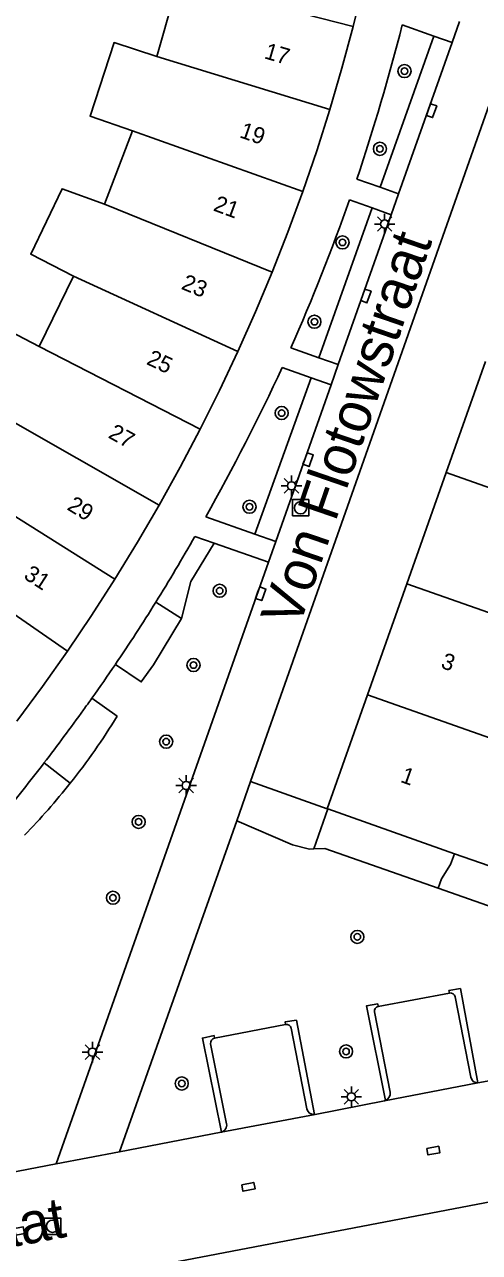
# Model space of a CAD drawing. Extents: x 132999 to 136000, y 398499 to 400501.
# Drawn here: x 133541.7 to 133569.4, y 399089.4 to 399164.4 of the extents above; entities that cross this region are included whole.
import ezdxf

# ---------------------------------------------------------------- set-up
doc = ezdxf.new("R2010")
doc.units = 0
for name, color, linetype in [('gg-anno-huisnummerreeks BGT', 7, 'Continuous'), ('gg-anno-openbare ruimte label', 7, 'Continuous'), ('gg-bbg-gedigitaliseerde bebouwing', 7, 'Continuous'), ('gg-bbg-hoofdgebouw', 7, 'Continuous'), ('gg-bbg-tussenscheiding', 7, 'Continuous'), ('gg-knt-verharding', 7, 'Continuous'), ('gg-knt-verharding nz', 7, 'Continuous'), ('gt-grn-groengrens', 7, 'Continuous'), ('gt-symb-boom', 7, 'Continuous'), ('gt-symb-kolk', 7, 'Continuous'), ('gt-symb-kolk center center', 7, 'Continuous'), ('gt-symb-lichtmast', 7, 'Continuous'), ('gt-symb-rioolschacht', 7, 'Continuous')]:
    doc.layers.add(name, color=color, linetype=linetype)

# ---------------------------------------------------------------- blocks, each defined once
blk = doc.blocks.new('gt0-BOOM')
at = {"layer": 'gt-symb-boom'}
for radius in [0.4, 0.2]:
    blk.add_circle((0, 0), radius, dxfattribs=at)
blk = doc.blocks.new('gt0-KOLK')
at = {"layer": 'gt-symb-kolk'}
blk.add_lwpolyline([(0, 0), (0.375, 0), (0.375, 0.4), (-0.375, 0.4), (-0.375, 0), (0, 0)], dxfattribs=at)
blk = doc.blocks.new('gt0-LMAST')
at = {"layer": 'gt-symb-lichtmast'}
for p, q in [((-0.182, 0.173), (-0.447, 0.438)), ((-0.005, 0.246), (-0.005, 0.621)), ((0.172, 0.173), (0.437, 0.438)), ((-0.255, -0.004), (-0.63, -0.004)), ((-0.182, -0.181), (-0.447, -0.446)), ((-0.005, -0.254), (-0.005, -0.629)), ((0.437, -0.446), (0.172, -0.181)), ((0.245, -0.004), (0.62, -0.004))]:
    blk.add_line(p, q, dxfattribs=at)
blk.add_circle((-0.005, -0.004), 0.25, dxfattribs=at)
blk = doc.blocks.new('gt0-RS')
at = {"layer": 'gt-symb-rioolschacht'}
blk.add_lwpolyline([(-0.5, -0.5), (0.5, -0.5), (0.5, 0.5), (-0.5, 0.5)], close=True, dxfattribs=at)
blk.add_circle((0, 0), 0.375, dxfattribs=at)
blk = doc.blocks.new('gt0-KOLKCC')
at = {"layer": 'gt-symb-kolk center center'}
blk.add_lwpolyline([(-0.375, 0.2), (0.375, 0.2), (0.375, -0.2), (-0.375, -0.2)], close=True, dxfattribs=at)

msp = doc.modelspace()

# ---------------------------------------------------------------- linework, layer by layer
at = {"layer": 'gg-bbg-gedigitaliseerde bebouwing'}
for p, q in [((133551.056, 399167.045), (133549.742, 399162.439)), ((133548.25, 399157.901), (133546.544, 399153.427)), ((133544.648, 399149.031), (133542.551, 399144.731))]:
    msp.add_line(p, q, dxfattribs=at)
for points in [[(133549.742, 399162.439), (133547.138, 399163.292), (133545.666, 399158.801), (133548.25, 399157.901)], [(133546.544, 399153.427), (133543.956, 399154.367), (133542.042, 399150.376), (133544.648, 399149.031)], [(133537.821, 399142.103), (133539.856, 399146.145), (133542.551, 399144.731)]]:
    msp.add_lwpolyline(points, dxfattribs=at)
at = {"layer": 'gg-bbg-hoofdgebouw'}
for p, q in [((133569.82, 399143.825), (133567.418, 399137.039)), ((133567.418, 399137.039), (133565.017, 399130.255)), ((133565.017, 399130.255), (133562.616, 399123.469)), ((133562.616, 399123.469), (133560.154, 399116.513)), ((133560.154, 399116.513), (133560.191, 399116.5)), ((133560.191, 399116.5), (133567.927, 399113.766)), ((133567.927, 399113.766), (133570.053, 399113.015))]:
    msp.add_line(p, q, dxfattribs=at)
for points in [[(133562.955, 399169.416), (133562.377, 399166.842), (133561.744, 399164.282)], [(133561.744, 399164.282), (133561.053, 399161.736), (133560.309, 399159.206)], [(133560.309, 399159.206), (133559.508, 399156.696), (133558.654, 399154.204)], [(133558.654, 399154.204), (133557.744, 399151.73), (133556.78, 399149.277)], [(133556.78, 399149.277), (133555.763, 399146.847), (133554.693, 399144.439)], [(133554.693, 399144.439), (133553.569, 399142.054), (133552.394, 399139.694)], [(133552.394, 399139.694), (133551.167, 399137.361), (133549.89, 399135.056)], [(133549.89, 399135.056), (133548.562, 399132.78), (133547.185, 399130.533)], [(133547.185, 399130.533), (133545.758, 399128.316), (133544.283, 399126.132)], [(133544.283, 399126.132), (133542.761, 399123.98), (133541.191, 399121.862)]]:
    msp.add_lwpolyline(points, dxfattribs=at)
at = {"layer": 'gg-bbg-tussenscheiding'}
for p, q in [((133551.056, 399167.045), (133561.744, 399164.282)), ((133549.742, 399162.439), (133560.309, 399159.206)), ((133548.25, 399157.901), (133558.654, 399154.204)), ((133546.544, 399153.427), (133556.78, 399149.277)), ((133544.648, 399149.031), (133554.693, 399144.439)), ((133542.551, 399144.731), (133552.394, 399139.694)), ((133535.267, 399138.021), (133547.185, 399130.533)), ((133567.418, 399137.039), (133577.33, 399133.539)), ((133532.746, 399134.116), (133544.283, 399126.132)), ((133565.017, 399130.255), (133574.921, 399126.745)), ((133562.616, 399123.469), (133572.519, 399119.97))]:
    msp.add_line(p, q, dxfattribs=at)
msp.add_lwpolyline([(133537.768, 399142.018), (133539.815, 399140.785), (133549.89, 399135.056)], dxfattribs=at)
at = {"layer": 'gg-knt-verharding'}
for p, q in [((133555.472, 399118.173), (133572.359, 399166.094)), ((133564.739, 399164.372), (133566.657, 399163.693)), ((133566.657, 399163.693), (133567.783, 399163.294)), ((133564.514, 399154.058), (133567.783, 399163.294)), ((133561.967, 399154.963), (133563.387, 399154.458)), ((133563.387, 399154.458), (133564.514, 399154.058)), ((133562.896, 399153.199), (133561.514, 399153.691)), ((133564.058, 399152.785), (133562.896, 399153.199)), ((133560.824, 399143.631), (133564.058, 399152.785)), ((133557.922, 399144.658), (133559.642, 399144.049)), ((133559.642, 399144.049), (133560.824, 399143.631)), ((133557.4, 399143.45), (133559.181, 399142.821)), ((133559.181, 399142.821), (133560.387, 399142.395)), ((133560.387, 399142.395), (133557.005, 399132.823)), ((133552.733, 399134.332), (133555.724, 399133.276)), ((133552.065, 399133.14), (133553.246, 399132.727)), ((133553.246, 399132.727), (133556.559, 399131.568)), ((133555.724, 399133.276), (133557.005, 399132.823)), ((133543.602, 399094.827), (133556.559, 399131.568)), ((133554.624, 399115.78), (133555.472, 399118.173)), ((133547.457, 399095.566), (133554.624, 399115.78)), ((133563.267, 399104.443), (133567.615, 399105.258)), ((133567.615, 399105.258), (133567.641, 399105.263)), ((133567.963, 399105.035), (133568.933, 399100.118)), ((133563.998, 399099.199), (133563.033, 399104.108)), ((133553.274, 399102.506), (133557.605, 399103.339)), ((133557.941, 399103.102), (133558.906, 399098.185)), ((133554.009, 399097.28), (133553.03, 399102.159)), ((133569.357, 399099.764), (133573.733, 399100.597)), ((133569.353, 399099.764), (133569.357, 399099.764)), ((133559.424, 399097.843), (133563.655, 399098.678)), ((133563.702, 399098.692), (133563.655, 399098.678)), ((133559.373, 399097.837), (133559.424, 399097.843)), ((133553.665, 399096.756), (133547.457, 399095.566)), ((133553.665, 399096.756), (133553.686, 399096.761)), ((133488.324, 399076.879), (133590.725, 399096.459)), ((133540.101, 399094.156), (133543.602, 399094.827))]:
    msp.add_line(p, q, dxfattribs=at)
for points in [[(133569.353, 399099.764), (133568.287, 399105.528), (133567.587, 399105.409), (133567.615, 399105.258)], [(133563.702, 399098.692), (133562.541, 399104.467), (133563.239, 399104.596), (133563.267, 399104.443)], [(133559.373, 399097.837), (133558.266, 399103.599), (133557.581, 399103.492), (133557.605, 399103.339)], [(133553.686, 399096.761), (133552.531, 399102.506), (133553.242, 399102.657), (133553.274, 399102.506)]]:
    msp.add_lwpolyline(points, dxfattribs=at)
for centre, radius, start, end in [((133421.086, 399201.581), 148.394, 341.69045, 345.47839), ((133452.683, 399191.737), 115.289, 335.89835, 340.73086), ((133437.549, 399199.042), 132.117, 330.67298, 335.11623), ((133454.527, 399188.279), 112.045, 328.12762, 330.52032), ((133455.113, 399187.925), 111.359, 325.79848, 328.12294), ((133457.955, 399185.93), 107.888, 324.48712, 325.8266), ((133467.996, 399178.579), 95.445, 324.05584, 324.57762), ((133448.039, 399192.288), 119.65, 322.41356, 324.35085), ((133447.376, 399192.884), 120.54, 320.40711, 322.38101), ((133567.683, 399104.98), 0.286, 11.02367, 98.37366), ((133563.331, 399104.149), 0.3, 102.22069, 187.91014), ((133557.658, 399103.057), 0.287, 9.03435, 100.57065), ((133553.33, 399102.207), 0.304, 100.63759, 189.13494), ((133569.33, 399100.163), 0.399, 186.41154, 273.33626), ((133563.551, 399099.12), 0.454, 289.39454, 10.05044), ((133559.346, 399098.288), 0.452, 193.19687, 273.4175), ((133553.564, 399097.197), 0.453, 285.66555, 10.54226)]:
    msp.add_arc(centre, radius, start, end, dxfattribs=at)
at = {"layer": 'gg-knt-verharding nz'}
for p, q in [((133568.231, 399164.588), (133567.783, 399163.294)), ((133564.514, 399154.058), (133564.058, 399152.785)), ((133560.824, 399143.631), (133560.387, 399142.395)), ((133557.005, 399132.823), (133556.559, 399131.568)), ((133563.655, 399098.678), (133569.357, 399099.764)), ((133553.665, 399096.756), (133559.424, 399097.843)), ((133543.602, 399094.827), (133547.457, 399095.566))]:
    msp.add_line(p, q, dxfattribs=at)
at = {"layer": 'gt-grn-groengrens'}
for p, q in [((133563.387, 399154.458), (133566.657, 399163.693)), ((133559.642, 399144.049), (133562.896, 399153.199)), ((133555.724, 399133.276), (133559.181, 399142.821)), ((133551.257, 399128.134), (133549.678, 399129.116)), ((133547.322, 399122.155), (133545.774, 399123.259)), ((133544.458, 399118.071), (133542.854, 399119.306)), ((133560.154, 399116.513), (133555.472, 399118.173)), ((133559.333, 399114.054), (133560.191, 399116.5))]:
    msp.add_line(p, q, dxfattribs=at)
for points in [[(133553.246, 399132.727), (133551.827, 399130.385), (133551.257, 399128.134)], [(133547.215, 399125.329), (133548.789, 399124.259), (133549.535, 399125.29), (133551.257, 399128.134)], [(133559.333, 399114.054), (133559.075, 399114.044), (133558.029, 399114.299), (133554.624, 399115.78)], [(133566.934, 399111.652), (133560.016, 399114.08), (133559.333, 399114.054)], [(133566.934, 399111.652), (133567.123, 399112.222), (133567.69, 399113.098), (133567.927, 399113.766)], [(133575.006, 399111.247), (133574.623, 399109.42), (133574.103, 399109.343), (133572.202, 399109.811), (133566.934, 399111.652)]]:
    msp.add_lwpolyline(points, dxfattribs=at)
for centre, radius, start, end in [((133511.035, 399144.556), 42.645, 321.60622, 328.31188), ((133511.376, 399144.384), 42.27, 315.77214, 321.50136)]:
    msp.add_arc(centre, radius, start, end, dxfattribs=at)

# ---------------------------------------------------------------- block references
at = {"layer": 'gt-symb-boom'}
for p in [(133564.87, 399161.555), (133563.373, 399156.807), (133561.085, 399151.096), (133559.369, 399146.252), (133557.37, 399140.676), (133555.408, 399134.951), (133553.582, 399129.822), (133551.986, 399125.287), (133550.318, 399120.608), (133548.634, 399115.706), (133547.067, 399111.076), (133561.991, 399108.685), (133561.302, 399101.693), (133551.266, 399099.73)]:
    msp.add_blockref('gt0-BOOM', p, dxfattribs=at)
at = {"layer": 'gt-symb-kolk'}
for p, rotation in [((133566.336, 399159.205), -109.49151350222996), ((133562.329, 399147.891), -109.45838910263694), ((133558.797, 399137.897), -109.45838910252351), ((133555.903, 399129.708), -109.43018742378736)]:
    msp.add_blockref('gt0-KOLK', p, dxfattribs=dict(at, rotation=rotation))
at = {"layer": 'gt-symb-kolk center center'}
for p, rotation in [((133566.632, 399095.635), 10.730695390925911), ((133555.335, 399093.423), 11.083630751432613), ((133541.261, 399090.707), 10.920580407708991)]:
    msp.add_blockref('gt0-KOLKCC', p, dxfattribs=dict(at, rotation=rotation))
at = {"layer": 'gt-symb-lichtmast'}
for p in [(133563.664, 399152.219), (133557.979, 399136.231), (133551.543, 399117.938), (133545.817, 399101.649), (133561.634, 399098.925)]:
    msp.add_blockref('gt0-LMAST', p, dxfattribs=at)
at = {"layer": 'gt-symb-rioolschacht'}
for p in [(133558.528, 399134.888), (133543.373, 399091.017)]:
    msp.add_blockref('gt0-RS', p, dxfattribs=at)

# ---------------------------------------------------------------- texts
at = {"layer": 'gg-anno-huisnummerreeks BGT'}
for s, rotation, p in [('17', 343.6, (133556.254, 399162.347)), ('19', 341.1, (133554.742, 399157.523)), ('21', 339.8, (133553.142, 399153.053)), ('23', 337.3, (133551.181, 399148.272)), ('25', 334.8, (133549.055, 399143.68)), ('27', 331, (133546.722, 399139.196)), ('29', 328.5, (133544.205, 399134.811)), ('31', 327.2, (133541.554, 399130.61)), ('3', 340.5, (133567.035, 399125.132)), ('1', 340.5, (133564.568, 399118.159))]:
    msp.add_text(s, height=1, rotation=rotation, dxfattribs=at).set_placement(p)
at = {"layer": 'gg-anno-openbare ruimte label'}
for rotation, p in [(71, (133558.41, 399127.478)), (10.8, (133519.663, 399085.682))]:
    msp.add_text('Von Flotowstraat', height=2.5, rotation=rotation, dxfattribs=at).set_placement(p)

doc.saveas('drawing.dxf')
